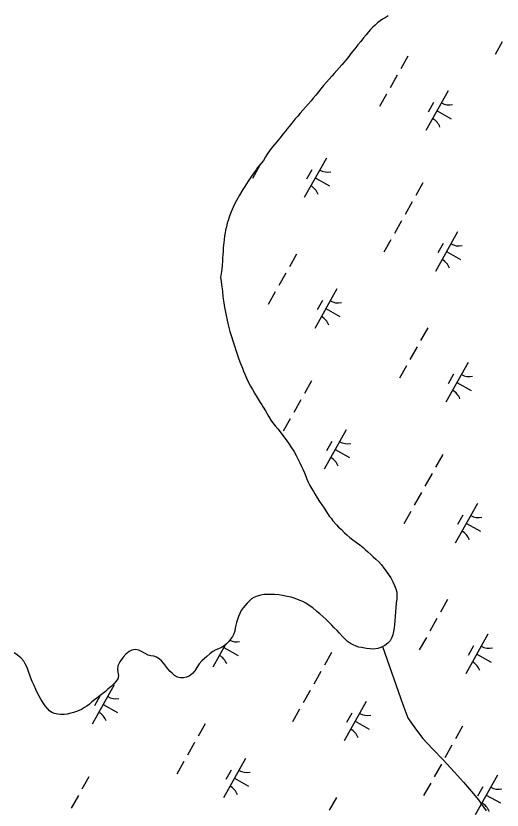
# Model space of a CAD drawing. Extents: x 3913936 to 3933962, y 195330 to 217741.
# Drawn here: x 3922950 to 3923488, y 207016 to 207894 of the extents above; entities that cross this region are included whole.
import ezdxf

# ---------------------------------------------------------------- set-up
doc = ezdxf.new("R2010")
doc.units = 0
doc.layers.add('V-TOPO-SHOR', color=7, linetype='Continuous')
doc.layers.add('V-WETL-SWMP', color=7, linetype='Continuous')

msp = doc.modelspace()

# ---------------------------------------------------------------- linework, layer by layer
at = {"layer": 'V-TOPO-SHOR'}
msp.add_lwpolyline([(3923355.54, 207196.96), (3923377.96, 207132.89), (3923383.55, 207118.14), (3923388.29, 207111.17), (3923394.21, 207103.04), (3923400.13, 207095.3), (3923405.24, 207089.9), (3923411.14, 207083.72), (3923422.56, 207071.75), (3923435.15, 207058.23), (3923444.99, 207047.02), (3923454.05, 207036.98), (3923461.54, 207027.7), (3923470.22, 207015.32)], dxfattribs=at)
at = {"layer": 'V-WETL-SWMP'}
for p, q in [((3923352.97, 207888.74), (3923350.02, 207886.51)), ((3923355.54, 207890.57), (3923352.97, 207888.74)), ((3923358.49, 207892.15), (3923355.54, 207890.57)), ((3923361.96, 207894.12), (3923358.49, 207892.15)), ((3923342.2, 207878.94), (3923340.16, 207876.47)), ((3923344.89, 207881.68), (3923342.2, 207878.94)), ((3923347.45, 207884.03), (3923344.89, 207881.68)), ((3923350.02, 207886.51), (3923347.45, 207884.03)), ((3923334.53, 207869.69), (3923331.6, 207865.92)), ((3923337.47, 207873.34), (3923334.53, 207869.69)), ((3923340.16, 207876.47), (3923337.47, 207873.34)), ((3923328.53, 207862.01), (3923324.95, 207857.71)), ((3923331.6, 207865.92), (3923328.53, 207862.01)), ((3923487.82, 207865.51), (3923479.98, 207851.56)), ((3923320.73, 207852.5), (3923318.31, 207849.25)), ((3923322.78, 207854.98), (3923320.73, 207852.5)), ((3923324.95, 207857.71), (3923322.78, 207854.98)), ((3923312.94, 207842.73), (3923310.51, 207840)), ((3923315.5, 207845.73), (3923312.94, 207842.73)), ((3923318.31, 207849.25), (3923315.5, 207845.73)), ((3923383.57, 207849.6), (3923375.73, 207835.66)), ((3923307.7, 207836.87), (3923302.33, 207830.36)), ((3923310.51, 207840), (3923307.7, 207836.87)), ((3923299.64, 207827.36), (3923296.83, 207824.23)), ((3923302.33, 207830.36), (3923299.64, 207827.36)), ((3923371.81, 207828.68), (3923363.97, 207814.73)), ((3923290.43, 207817.06), (3923287.49, 207813.54)), ((3923293.63, 207820.71), (3923290.43, 207817.06)), ((3923296.83, 207824.23), (3923293.63, 207820.71)), ((3923284.81, 207810.29), (3923282, 207806.64)), ((3923287.49, 207813.54), (3923284.81, 207810.29)), ((3923360.04, 207807.76), (3923352.2, 207793.81)), ((3923428.14, 207811.12), (3923403.64, 207767.53)), ((3923276.63, 207800.26), (3923273.43, 207796.48)), ((3923279.06, 207803.25), (3923276.63, 207800.26)), ((3923282, 207806.64), (3923279.06, 207803.25)), ((3923270.49, 207793.09), (3923267.42, 207789.83)), ((3923273.43, 207796.48), (3923270.49, 207793.09)), ((3923412.11, 207798.34), (3923406.23, 207787.88)), ((3923261.92, 207783.44), (3923259.23, 207780.32)), ((3923264.48, 207786.44), (3923261.92, 207783.44)), ((3923267.42, 207789.83), (3923264.48, 207786.44)), ((3923415.89, 207789.33), (3923431.58, 207780.5)), ((3923253.87, 207773.55), (3923250.42, 207769.38)), ((3923256.94, 207777.45), (3923253.87, 207773.55)), ((3923259.23, 207780.32), (3923256.94, 207777.45)), ((3923247.99, 207766.51), (3923245.44, 207763.26)), ((3923250.42, 207769.38), (3923247.99, 207766.51)), ((3923243.52, 207760.65), (3923238.92, 207754.79)), ((3923245.44, 207763.26), (3923243.52, 207760.65)), ((3923233.93, 207749.32), (3923231.51, 207745.93)), ((3923238.92, 207754.79), (3923233.93, 207749.32)), ((3923226.28, 207738.26), (3923224.12, 207734.36)), ((3923228.32, 207741.25), (3923226.28, 207738.26)), ((3923231.51, 207745.93), (3923228.32, 207741.25)), ((3923220.03, 207729.67), (3923217.6, 207726.54)), ((3923224.12, 207734.36), (3923220.03, 207729.67)), ((3923293.54, 207736.83), (3923269.04, 207693.24)), ((3923213.26, 207720.56), (3923210.2, 207715.88)), ((3923219.85, 207728.26), (3923212.01, 207714.31)), ((3923215.81, 207724.07), (3923213.26, 207720.56)), ((3923217.6, 207726.54), (3923215.81, 207724.07)), ((3923277.5, 207724.05), (3923271.62, 207713.59)), ((3923207.14, 207711.32), (3923203.58, 207705.73)), ((3923210.2, 207715.88), (3923207.14, 207711.32)), ((3923281.29, 207715.04), (3923296.98, 207706.21)), ((3923203.58, 207705.73), (3923201.41, 207702.09)), ((3923400.13, 207709.51), (3923392.29, 207695.57)), ((3923197.72, 207696.11), (3923194.29, 207690.13)), ((3923201.41, 207702.09), (3923197.72, 207696.11)), ((3923192, 207685.85), (3923190.48, 207682.73)), ((3923194.29, 207690.13), (3923192, 207685.85)), ((3923388.37, 207688.59), (3923380.53, 207674.64)), ((3923188.33, 207677.67), (3923186.56, 207672.87)), ((3923190.48, 207682.73), (3923188.33, 207677.67)), ((3923185.06, 207667.94), (3923184.05, 207665.09)), ((3923186.56, 207672.87), (3923185.06, 207667.94)), ((3923376.61, 207667.67), (3923368.77, 207653.72)), ((3923183.05, 207661.07), (3923182.18, 207657.32)), ((3923184.05, 207665.09), (3923183.05, 207661.07)), ((3923181.08, 207650.85), (3923180.47, 207646.7)), ((3923181.7, 207654.34), (3923181.08, 207650.85)), ((3923182.18, 207657.32), (3923181.7, 207654.34)), ((3923438.54, 207655.32), (3923414.04, 207611.73)), ((3923180.47, 207646.7), (3923179.65, 207637.65)), ((3923364.85, 207646.75), (3923357.01, 207632.8)), ((3923422.5, 207642.54), (3923416.62, 207632.08)), ((3923179.43, 207633.9), (3923179.08, 207630.14)), ((3923179.65, 207637.65), (3923179.43, 207633.9)), ((3923426.29, 207633.53), (3923441.98, 207624.71)), ((3923179.08, 207630.14), (3923178.85, 207626.52)), ((3923178.85, 207626.52), (3923178.89, 207623.16)), ((3923260.59, 207630.84), (3923252.75, 207616.9)), ((3923178.54, 207618.51), (3923177.94, 207613.72)), ((3923178.89, 207623.16), (3923178.54, 207618.51)), ((3923177.46, 207609.45), (3923176.6, 207605.05)), ((3923177.94, 207613.72), (3923177.46, 207609.45)), ((3923248.83, 207609.92), (3923240.99, 207595.98)), ((3923176.6, 207605.05), (3923177.28, 207600.79)), ((3923177.28, 207600.79), (3923177.71, 207596.91)), ((3923177.71, 207596.91), (3923178.4, 207592.52)), ((3923178.4, 207592.52), (3923178.68, 207589.42)), ((3923178.68, 207589.42), (3923179.25, 207583.61)), ((3923237.07, 207589), (3923229.23, 207575.05)), ((3923305.17, 207592.36), (3923280.67, 207548.77)), ((3923179.25, 207583.61), (3923180.09, 207577.03)), ((3923289.13, 207579.58), (3923283.25, 207569.12)), ((3923180.09, 207577.03), (3923180.91, 207571.99)), ((3923180.91, 207571.99), (3923181.59, 207568.51)), ((3923292.92, 207570.57), (3923308.61, 207561.75)), ((3923181.59, 207568.51), (3923182.68, 207563.09)), ((3923182.68, 207563.09), (3923183.89, 207557.68)), ((3923183.89, 207557.68), (3923185.1, 207552.77)), ((3923185.1, 207552.77), (3923186.31, 207548.13)), ((3923186.31, 207548.13), (3923186.98, 207545.17)), ((3923186.98, 207545.17), (3923188.58, 207539.62)), ((3923405.59, 207549.33), (3923397.75, 207535.39)), ((3923188.58, 207539.62), (3923190.05, 207534.98)), ((3923190.05, 207534.98), (3923191.91, 207529.31)), ((3923191.91, 207529.31), (3923193.91, 207523.39)), ((3923393.83, 207528.41), (3923385.99, 207514.47)), ((3923193.91, 207523.39), (3923195.1, 207520.17)), ((3923195.1, 207520.17), (3923196.96, 207514.88)), ((3923196.96, 207514.88), (3923198.81, 207509.99)), ((3923198.81, 207509.99), (3923200.8, 207504.71)), ((3923450.17, 207510.85), (3923425.67, 207467.26)), ((3923200.8, 207504.71), (3923202, 207501.62)), ((3923202, 207501.62), (3923203.85, 207497.24)), ((3923382.07, 207507.49), (3923374.23, 207493.54)), ((3923203.85, 207497.24), (3923206.22, 207491.96)), ((3923206.22, 207491.96), (3923209.78, 207485.02)), ((3923434.13, 207498.07), (3923428.25, 207487.61)), ((3923209.78, 207485.02), (3923211.88, 207481.16)), ((3923277.16, 207490.75), (3923269.32, 207476.81)), ((3923437.92, 207489.06), (3923453.61, 207480.24)), ((3923211.88, 207481.16), (3923214.25, 207477.04)), ((3923214.25, 207477.04), (3923217, 207472.42)), ((3923217, 207472.42), (3923220.55, 207466.76)), ((3923220.55, 207466.76), (3923222.12, 207464.06)), ((3923265.4, 207469.83), (3923257.56, 207455.89)), ((3923222.12, 207464.06), (3923223.7, 207461.49)), ((3923223.7, 207461.49), (3923226.19, 207457.51)), ((3923226.19, 207457.51), (3923229.48, 207451.72)), ((3923229.48, 207451.72), (3923232.23, 207447.22)), ((3923253.64, 207448.91), (3923245.8, 207434.96)), ((3923232.23, 207447.22), (3923234.07, 207444.79)), ((3923234.07, 207444.79), (3923236.95, 207441.06)), ((3923236.95, 207441.06), (3923240.08, 207437.6)), ((3923240.08, 207437.6), (3923242.44, 207434.52)), ((3923242.44, 207434.52), (3923245.58, 207430.29)), ((3923245.58, 207430.29), (3923248.98, 207425.67)), ((3923315.56, 207436.56), (3923291.06, 207392.97)), ((3923248.98, 207425.67), (3923252.52, 207420.79)), ((3923299.53, 207423.78), (3923293.65, 207413.32)), ((3923252.52, 207420.79), (3923254.35, 207417.83)), ((3923254.35, 207417.83), (3923257.5, 207412.95)), ((3923257.5, 207412.95), (3923260.26, 207408.19)), ((3923303.31, 207414.77), (3923319, 207405.95)), ((3923260.26, 207408.19), (3923262.89, 207403.05)), ((3923422.16, 207409.24), (3923414.32, 207395.3)), ((3923262.89, 207403.05), (3923264.34, 207399.96)), ((3923264.34, 207399.96), (3923266.19, 207395.97)), ((3923266.19, 207395.97), (3923267.51, 207393.27)), ((3923267.51, 207393.27), (3923269.36, 207389.15)), ((3923269.36, 207389.15), (3923270.81, 207385.28)), ((3923410.4, 207388.32), (3923402.55, 207374.38)), ((3923270.81, 207385.28), (3923272.14, 207381.93)), ((3923272.14, 207381.93), (3923273.59, 207378.72)), ((3923273.59, 207378.72), (3923275.3, 207375.24)), ((3923275.3, 207375.24), (3923277.41, 207371.38)), ((3923277.41, 207371.38), (3923279.25, 207368.3)), ((3923279.25, 207368.3), (3923280.82, 207365.73)), ((3923280.82, 207365.73), (3923283.45, 207361.49)), ((3923283.45, 207361.49), (3923286.07, 207357.51)), ((3923398.63, 207367.4), (3923390.79, 207353.46)), ((3923286.07, 207357.51), (3923288.56, 207353.78)), ((3923288.56, 207353.78), (3923291.18, 207349.93)), ((3923460.56, 207355.05), (3923436.06, 207311.46)), ((3923291.18, 207349.93), (3923293.8, 207345.82)), ((3923293.8, 207345.82), (3923296.82, 207341.32)), ((3923386.87, 207346.48), (3923379.03, 207332.53)), ((3923296.82, 207341.32), (3923298.78, 207338.88)), ((3923298.78, 207338.88), (3923300.88, 207336.06)), ((3923300.88, 207336.06), (3923304.8, 207331.44)), ((3923444.53, 207342.27), (3923438.65, 207331.81)), ((3923304.8, 207331.44), (3923307.15, 207329.14)), ((3923307.15, 207329.14), (3923310.14, 207326.32)), ((3923310.14, 207326.32), (3923313.27, 207323.25)), ((3923448.31, 207333.26), (3923464, 207324.44)), ((3923313.27, 207323.25), (3923316.27, 207320.43)), ((3923316.27, 207320.43), (3923319.53, 207317.75)), ((3923319.53, 207317.75), (3923322.92, 207314.94)), ((3923322.92, 207314.94), (3923326.82, 207312)), ((3923326.82, 207312), (3923330.6, 207309.32)), ((3923330.6, 207309.32), (3923334.11, 207306.51)), ((3923334.11, 207306.51), (3923336.59, 207304.46)), ((3923336.59, 207304.46), (3923339.46, 207301.78)), ((3923339.46, 207301.78), (3923342.85, 207298.84)), ((3923342.85, 207298.84), (3923345.45, 207296.4)), ((3923345.45, 207296.4), (3923348.32, 207293.59)), ((3923348.32, 207293.59), (3923351.45, 207290.77)), ((3923351.45, 207290.77), (3923354.33, 207287.44)), ((3923354.33, 207287.44), (3923357.21, 207283.72)), ((3923357.21, 207283.72), (3923359.82, 207280.25)), ((3923359.82, 207280.25), (3923363.1, 207275.63)), ((3923363.1, 207275.63), (3923364.67, 207272.93)), ((3923364.67, 207272.93), (3923367.04, 207268.56)), ((3923367.04, 207268.56), (3923368.89, 207264.57)), ((3923368.89, 207264.57), (3923370.35, 207260.7)), ((3923228.09, 207254.72), (3923224.34, 207254.43)), ((3923232.48, 207254.76), (3923228.09, 207254.72)), ((3923236.36, 207254.67), (3923232.48, 207254.76)), ((3923240.89, 207254.19), (3923236.36, 207254.67)), ((3923370.35, 207260.7), (3923371.28, 207257.35)), ((3923371.28, 207257.35), (3923371.57, 207253.86)), ((3923208.25, 207247.42), (3923206.07, 207245.21)), ((3923210.69, 207249.77), (3923208.25, 207247.42)), ((3923213.38, 207251.35), (3923210.69, 207249.77)), ((3923216.99, 207252.81), (3923213.38, 207251.35)), ((3923221.12, 207253.88), (3923216.99, 207252.81)), ((3923224.34, 207254.43), (3923221.12, 207253.88)), ((3923245.03, 207253.58), (3923240.89, 207254.19)), ((3923250.21, 207252.47), (3923245.03, 207253.58)), ((3923254.62, 207251.48), (3923250.21, 207252.47)), ((3923259.02, 207250.1), (3923254.62, 207251.48)), ((3923263.56, 207248.46), (3923259.02, 207250.1)), ((3923267.59, 207246.69), (3923263.56, 207248.46)), ((3923270.83, 207244.91), (3923267.59, 207246.69)), ((3923371.61, 207249.99), (3923370.88, 207245.07)), ((3923371.57, 207253.86), (3923371.61, 207249.99)), ((3923427.62, 207249.07), (3923419.78, 207235.12)), ((3923199.56, 207237), (3923197.78, 207233.5)), ((3923201.47, 207239.86), (3923199.56, 207237)), ((3923203.77, 207242.6), (3923201.47, 207239.86)), ((3923206.07, 207245.21), (3923203.77, 207242.6)), ((3923274.73, 207242.62), (3923270.83, 207244.91)), ((3923278.51, 207239.81), (3923274.73, 207242.62)), ((3923282.94, 207235.97), (3923278.51, 207239.81)), ((3923370.28, 207240.15), (3923369.94, 207235.49)), ((3923370.88, 207245.07), (3923370.28, 207240.15)), ((3923196.39, 207230.12), (3923195.26, 207227.01)), ((3923197.78, 207233.5), (3923196.39, 207230.12)), ((3923286.46, 207233.16), (3923282.94, 207235.97)), ((3923289.85, 207230.22), (3923286.46, 207233.16)), ((3923292.85, 207227.28), (3923289.85, 207230.22)), ((3923369.72, 207230.84), (3923369.38, 207225.67)), ((3923369.94, 207235.49), (3923369.72, 207230.84)), ((3923193.51, 207220.53), (3923192.89, 207217.55)), ((3923194.26, 207223.51), (3923193.51, 207220.53)), ((3923195.26, 207227.01), (3923194.26, 207223.51)), ((3923296.5, 207223.82), (3923292.85, 207227.28)), ((3923299.63, 207220.62), (3923296.5, 207223.82)), ((3923302.37, 207217.67), (3923299.63, 207220.62)), ((3923368.91, 207221.27), (3923368.55, 207217.77)), ((3923369.38, 207225.67), (3923368.91, 207221.27)), ((3923415.85, 207228.15), (3923408.01, 207214.2)), ((3923191.4, 207211.07), (3923189.75, 207208.09)), ((3923192.27, 207214.18), (3923191.4, 207211.07)), ((3923192.89, 207217.55), (3923192.27, 207214.18)), ((3923305.37, 207214.86), (3923302.37, 207217.67)), ((3923308.11, 207211.78), (3923305.37, 207214.86)), ((3923311.51, 207208.19), (3923308.11, 207211.78)), ((3923367.94, 207213.63), (3923366.94, 207210)), ((3923368.55, 207217.77), (3923367.94, 207213.63)), ((3923185.28, 207202.23), (3923183.1, 207200.01)), ((3923187.71, 207205.09), (3923185.28, 207202.23)), ((3923189.75, 207208.09), (3923187.71, 207205.09)), ((3923313.86, 207205.63), (3923311.51, 207208.19)), ((3923316.86, 207202.81), (3923313.86, 207205.63)), ((3923320.24, 207200.39), (3923316.86, 207202.81)), ((3923364.03, 207203.51), (3923361.6, 207200.77)), ((3923365.68, 207206.37), (3923364.03, 207203.51)), ((3923366.94, 207210), (3923365.68, 207206.37)), ((3923404.09, 207207.22), (3923396.25, 207193.28)), ((3923472.19, 207210.58), (3923447.69, 207167)), ((3923082.21, 207193.64), (3923078.73, 207192.96)), ((3923086.48, 207192.9), (3923082.21, 207193.64)), ((3923182.11, 207199.16), (3923168.09, 207174.22)), ((3923171.27, 207193.31), (3923168.19, 207191.6)), ((3923174.36, 207194.63), (3923171.27, 207193.31)), ((3923177.71, 207196.08), (3923174.36, 207194.63)), ((3923180.67, 207197.92), (3923177.71, 207196.08)), ((3923180.34, 207196.01), (3923196.03, 207187.19)), ((3923183.1, 207200.01), (3923180.67, 207197.92)), ((3923323.23, 207198.86), (3923320.24, 207200.39)), ((3923326.34, 207197.6), (3923323.23, 207198.86)), ((3923329.58, 207196.47), (3923326.34, 207197.6)), ((3923332.56, 207195.85), (3923329.58, 207196.47)), ((3923338, 207194.87), (3923332.56, 207195.85)), ((3923342.14, 207194.52), (3923338, 207194.87)), ((3923345.5, 207194.29), (3923342.14, 207194.52)), ((3923350.28, 207194.85), (3923345.5, 207194.29)), ((3923353.76, 207196.05), (3923350.28, 207194.85)), ((3923358.13, 207198.29), (3923353.76, 207196.05)), ((3923361.6, 207200.77), (3923358.13, 207198.29)), ((3923456.16, 207197.8), (3923450.28, 207187.34)), ((3922952.36, 207187.64), (3922948.46, 207190.19)), ((3922955.88, 207184.44), (3922952.36, 207187.64)), ((3922959.02, 207180.98), (3922955.88, 207184.44)), ((3923068.97, 207185.37), (3923067.06, 207182.64)), ((3923072.04, 207188.63), (3923068.97, 207185.37)), ((3923075.77, 207191.51), (3923072.04, 207188.63)), ((3923078.73, 207192.96), (3923075.77, 207191.51)), ((3923089.21, 207191.64), (3923086.48, 207192.9)), ((3923096.74, 207187.57), (3923089.21, 207191.64)), ((3923099.72, 207186.95), (3923096.74, 207187.57)), ((3923102.7, 207186.46), (3923099.72, 207186.95)), ((3923105.94, 207185.46), (3923102.7, 207186.46)), ((3923108.67, 207183.54), (3923105.94, 207185.46)), ((3923161.39, 207186.24), (3923158.95, 207184.01)), ((3923164.72, 207189.11), (3923161.39, 207186.24)), ((3923168.19, 207191.6), (3923164.72, 207189.11)), ((3923299.18, 207190.49), (3923291.34, 207176.54)), ((3923459.94, 207188.79), (3923475.63, 207179.97)), ((3922960.72, 207178.15), (3922959.02, 207180.98)), ((3922962.83, 207173.91), (3922960.72, 207178.15)), ((3923063.25, 207175.88), (3923062.63, 207172.26)), ((3923065.15, 207180.04), (3923063.25, 207175.88)), ((3923067.06, 207182.64), (3923065.15, 207180.04)), ((3923111.28, 207181.11), (3923108.67, 207183.54)), ((3923113.76, 207178.42), (3923111.28, 207181.11)), ((3923116.12, 207175.47), (3923113.76, 207178.42)), ((3923153.06, 207178.01), (3923150.38, 207173.98)), ((3923155.87, 207181.27), (3923153.06, 207178.01)), ((3923158.95, 207184.01), (3923155.87, 207181.27)), ((3922964.02, 207170.69), (3922962.83, 207173.91)), ((3922966.95, 207162.18), (3922964.02, 207170.69)), ((3923062.63, 207172.26), (3923063.05, 207168.77)), ((3923063.05, 207168.77), (3923063.86, 207165.16)), ((3923118.47, 207172.39), (3923116.12, 207175.47)), ((3923120.95, 207169.57), (3923118.47, 207172.39)), ((3923123.17, 207167.52), (3923120.95, 207169.57)), ((3923125.78, 207164.96), (3923123.17, 207167.52)), ((3923145.54, 207167.21), (3923141.81, 207164.34)), ((3923148.22, 207170.34), (3923145.54, 207167.21)), ((3923150.38, 207173.98), (3923148.22, 207170.34)), ((3923287.42, 207169.56), (3923279.58, 207155.62)), ((3922968.53, 207158.32), (3922966.95, 207162.18)), ((3922970.51, 207153.94), (3922968.53, 207158.32)), ((3923061.08, 207158.8), (3923059.03, 207156.32)), ((3923062.99, 207161.53), (3923061.08, 207158.8)), ((3923063.86, 207165.16), (3923062.99, 207161.53)), ((3923129.16, 207163.31), (3923125.78, 207164.96)), ((3923132.27, 207162.44), (3923129.16, 207163.31)), ((3923135.62, 207162.6), (3923132.27, 207162.44)), ((3923138.85, 207163.15), (3923135.62, 207162.6)), ((3923141.81, 207164.34), (3923138.85, 207163.15)), ((3922972.62, 207149.44), (3922970.51, 207153.94)), ((3922974.34, 207145.71), (3922972.62, 207149.44)), ((3923059.22, 207154.84), (3923034.72, 207111.26)), ((3923052.11, 207149.93), (3923049.29, 207147.57)), ((3923055.7, 207153.06), (3923052.11, 207149.93)), ((3923059.03, 207156.32), (3923055.7, 207153.06)), ((3922975.79, 207142.88), (3922974.34, 207145.71)), ((3922978.15, 207138.76), (3922975.79, 207142.88)), ((3923043.19, 207142.06), (3923037.31, 207131.6)), ((3923043.52, 207143.12), (3923039.8, 207139.99)), ((3923046.6, 207145.35), (3923043.52, 207143.12)), ((3923049.29, 207147.57), (3923046.6, 207145.35)), ((3923275.66, 207148.64), (3923267.82, 207134.7)), ((3922980.39, 207135.04), (3922978.15, 207138.76)), ((3922982.74, 207131.7), (3922980.39, 207135.04)), ((3922985.23, 207128.49), (3922982.74, 207131.7)), ((3923031.46, 207133.19), (3923028.89, 207131.22)), ((3923034.41, 207135.8), (3923031.46, 207133.19)), ((3923037.23, 207138.02), (3923034.41, 207135.8)), ((3923039.8, 207139.99), (3923037.23, 207138.02)), ((3923046.97, 207133.05), (3923062.66, 207124.23)), ((3923337.59, 207136.29), (3923313.09, 207092.71)), ((3922987.58, 207126.05), (3922985.23, 207128.49)), ((3922990.05, 207124.27), (3922987.58, 207126.05)), ((3922992.91, 207123.13), (3922990.05, 207124.27)), ((3922996.66, 207122.39), (3922992.91, 207123.13)), ((3923011, 207123.3), (3923007.26, 207122.49)), ((3923013.96, 207124.1), (3923011, 207123.3)), ((3923018.35, 207125.57), (3923013.96, 207124.1)), ((3923022.85, 207127.55), (3923018.35, 207125.57)), ((3923026.32, 207129.65), (3923022.85, 207127.55)), ((3923028.89, 207131.22), (3923026.32, 207129.65)), ((3923263.9, 207127.72), (3923256.06, 207113.78)), ((3923321.55, 207123.51), (3923315.67, 207113.05)), ((3922999.9, 207121.9), (3922996.66, 207122.39)), ((3923003.9, 207122.07), (3922999.9, 207121.9)), ((3923007.26, 207122.49), (3923003.9, 207122.07)), ((3923325.34, 207114.5), (3923341.03, 207105.68)), ((3923159.64, 207111.82), (3923151.8, 207097.87)), ((3923444.18, 207108.98), (3923436.34, 207095.03)), ((3923147.88, 207090.9), (3923140.04, 207076.95)), ((3923432.42, 207088.06), (3923424.58, 207074.11)), ((3923204.22, 207073.33), (3923179.72, 207029.75)), ((3923136.12, 207069.97), (3923128.28, 207056.03)), ((3923420.66, 207067.13), (3923412.82, 207053.19)), ((3923031.21, 207053.24), (3923023.37, 207039.29)), ((3923188.18, 207060.55), (3923182.3, 207050.09)), ((3923482.59, 207054.78), (3923458.09, 207011.2)), ((3923191.97, 207051.54), (3923207.66, 207042.72)), ((3923408.9, 207046.21), (3923401.06, 207032.27)), ((3923466.55, 207042), (3923460.67, 207031.54)), ((3923019.45, 207032.32), (3923011.61, 207018.37)), ((3923304.64, 207030.31), (3923296.8, 207016.36)), ((3923470.34, 207032.99), (3923486.03, 207024.17))]:
    msp.add_line(p, q, dxfattribs=at)
for centre, start, end in [((3923429.63, 207813.29), 239.88608, 281.42974), ((3923402.56, 207765.13), 19.88608, 61.42973), ((3923295.03, 207739), 239.88608, 281.42974), ((3923267.96, 207690.84), 19.88608, 61.42973), ((3923440.03, 207657.49), 239.88608, 281.42974), ((3923412.96, 207609.33), 19.88608, 61.42973), ((3923306.66, 207594.53), 239.88608, 281.42974), ((3923279.59, 207546.37), 19.88608, 61.42973), ((3923451.66, 207513.02), 239.88608, 281.42974), ((3923424.59, 207464.86), 19.88608, 61.42973), ((3923317.06, 207438.73), 239.88608, 281.42974), ((3923289.99, 207390.57), 19.88608, 61.42973), ((3923462.05, 207357.22), 239.88608, 281.42974), ((3923434.98, 207309.06), 19.88608, 61.42973), ((3923194.08, 207219.97), 245.36874, 281.42974), ((3923473.68, 207212.75), 239.88608, 281.42974), ((3923167.01, 207171.81), 19.88608, 61.42973), ((3923446.61, 207164.59), 19.88608, 61.42973), ((3923060.71, 207157.01), 239.88608, 281.42974), ((3923033.64, 207108.85), 19.88608, 61.42973), ((3923339.08, 207138.46), 239.88608, 281.42974), ((3923312.01, 207090.3), 19.88608, 61.42973), ((3923205.71, 207075.5), 239.88608, 281.42974), ((3923178.64, 207027.34), 19.88608, 61.42973), ((3923484.08, 207056.95), 239.88608, 281.42974), ((3923457.01, 207008.8), 19.88608, 61.42973)]:
    msp.add_arc(centre, 17.62, start, end, dxfattribs=at)

doc.saveas('drawing.dxf')
